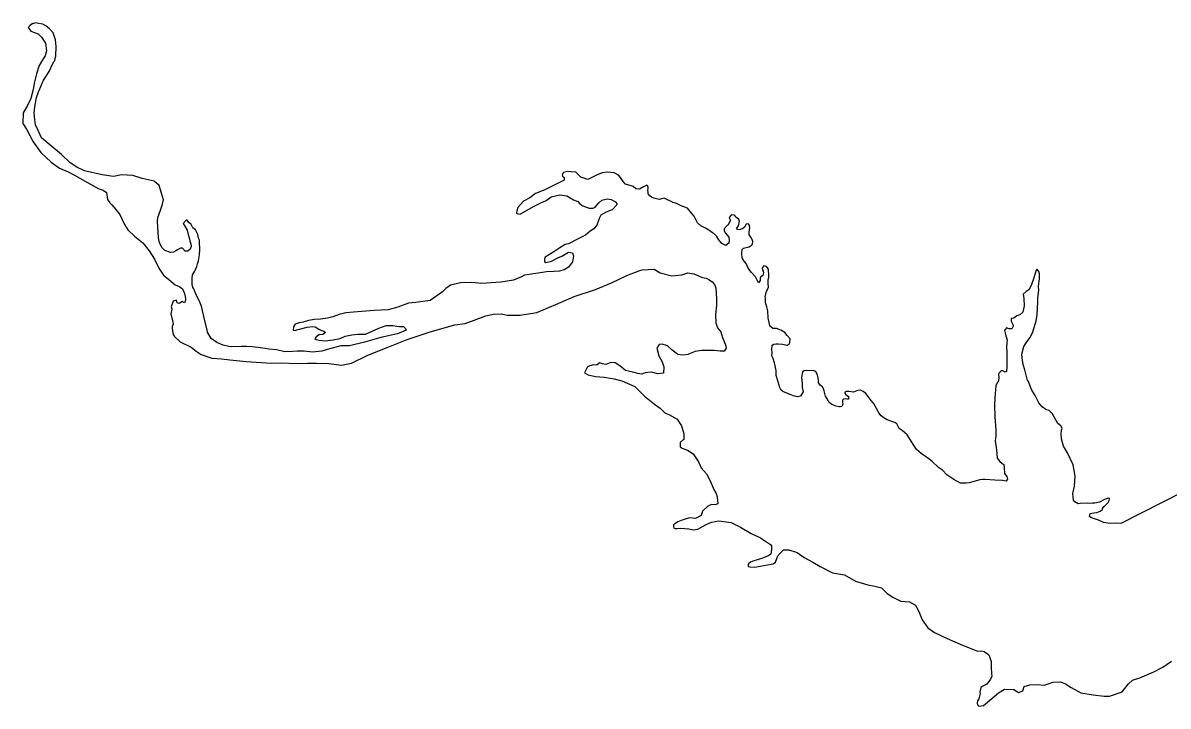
# Model space of a CAD drawing. Extents: x 31699 to 244310, y -8841 to 11474.
# Drawn here: x 92430.4 to 92810.4, y -4752 to -4525.2 of the extents above; entities that cross this region are included whole.
import ezdxf

# ---------------------------------------------------------------- set-up
doc = ezdxf.new("R2010")
doc.units = 0
doc.layers.add('R_Draft', color=7, linetype='Continuous')

msp = doc.modelspace()

# ---------------------------------------------------------------- linework, layer by layer
at = {"layer": 'R_Draft'}
for points in [[(92487.47, -4614.3), (92487.13, -4613.43), (92486.79, -4612.97), (92486.64, -4612.04), (92486.55, -4609.9), (92486.73, -4608.77), (92487.52, -4607.56), (92488.1, -4606.08), (92488.35, -4605.14), (92488.74, -4604.14), (92488.98, -4602.13), (92489.1, -4600.53), (92489.15, -4599.66), (92489.07, -4598.66), (92488.99, -4597.33), (92488.64, -4596.6), (92488.43, -4595.47), (92487.68, -4593.88), (92486.8, -4593.16), (92486.26, -4592.16), (92485.38, -4591.31), (92484.97, -4590.71), (92484.57, -4590.65), (92483.65, -4591.73), (92484.13, -4592.66), (92484.88, -4593.98), (92485.3, -4595.44), (92485.64, -4596.57), (92485.86, -4597.5), (92486.21, -4598.97), (92486.21, -4599.43), (92485.89, -4600.31), (92485.17, -4600.98), (92484.3, -4600.93), (92483.36, -4600), (92482.69, -4599.95), (92481.7, -4600.49), (92481.17, -4600.83), (92480.44, -4601.24), (92479.37, -4601.39), (92477.5, -4600.75), (92476.62, -4599.89), (92475.8, -4598.23), (92475.45, -4596.57), (92475.29, -4594.64), (92475.04, -4591.24), (92475.23, -4589.77), (92476.13, -4587.35), (92476.77, -4585.41), (92477.02, -4583.94), (92476.46, -4581.68), (92475.69, -4579.15), (92474.01, -4577.71), (92470, -4576.89), (92466.92, -4575.86), (92463.11, -4575.58), (92460.52, -4576.21), (92456.71, -4575.66), (92450.9, -4574.27), (92448.28, -4573.1), (92446.13, -4571.66), (92443.23, -4568.89), (92439.32, -4565.68), (92436.56, -4563.38), (92435.53, -4560.92), (92434.64, -4559), (92434.41, -4557.27), (92434.19, -4555.13), (92434.43, -4553), (92434.99, -4549.99), (92435.56, -4548.04), (92436.08, -4547.1), (92437.25, -4544.15), (92438.16, -4542.87), (92439.14, -4541.33), (92439.66, -4540.12), (92440.57, -4538.24), (92440.9, -4537.83), (92441.35, -4536.23), (92441.5, -4532.96), (92441.28, -4530.76), (92440.45, -4528.43), (92439.23, -4527.11), (92438.08, -4526.2), (92437.01, -4525.61), (92435.61, -4525.36), (92434.67, -4525.17), (92433.61, -4525.45), (92433.61, -4525.38), (92432.75, -4526.13), (92432.23, -4526.74), (92433.11, -4527.93), (92435.45, -4528.83), (92436.6, -4529.88), (92437.89, -4531.87), (92438.26, -4534.4), (92437.81, -4536.07), (92436.96, -4537.48), (92435.85, -4539.37), (92434.95, -4542.11), (92434.32, -4544.72)], [(92434.32, -4544.72), (92433.82, -4547.33), (92433.06, -4550.28), (92431.95, -4552.56), (92430.52, -4555.05), (92430.43, -4558.58), (92431.59, -4560.5), (92433.84, -4564.68), (92436.35, -4568.25), (92439.79, -4571.41), (92442.55, -4573.37), (92445.44, -4574.67), (92447.52, -4575.71), (92449.33, -4576.69), (92451.88, -4578.12), (92453.83, -4579.3), (92455.37, -4580.15), (92457.11, -4580.73), (92458.19, -4581.45), (92458.55, -4583.84), (92459.3, -4584.9), (92459.97, -4585.56), (92461.26, -4587.14), (92462.61, -4588.79), (92464.19, -4592.11), (92465.21, -4593.83), (92467.44, -4595.94), (92470.27, -4598.17), (92472.37, -4600.81), (92474.14, -4603.59), (92475.57, -4606.58), (92477.07, -4608.96), (92478.21, -4609.81), (92480.91, -4612.18), (92482.52, -4612.76), (92483.33, -4613.42), (92484.01, -4615.07), (92484.37, -4616.67), (92484.37, -4617.2), (92484.31, -4617.47), (92484.31, -4617.54), (92483.99, -4618.08), (92483.25, -4617.62), (92482.78, -4617.96), (92482.26, -4618.37), (92481.65, -4618.11), (92481.38, -4617.24), (92480.25, -4617.52), (92479.67, -4619.4), (92479.88, -4620.2), (92479.5, -4621.8), (92480.06, -4624.06), (92480.28, -4625.2), (92479.95, -4625.93), (92479.9, -4626.8), (92480.25, -4628.6), (92480.39, -4628.86), (92480.73, -4629.26), (92482.62, -4631.04), (92486.24, -4632.79), (92487.86, -4634.11), (92489.54, -4635.29), (92493.09, -4636.51), (92496.29, -4636.73), (92499.03, -4637.03), (92504.5, -4637.63), (92509.44, -4637.97), (92512.91, -4638.12), (92516.1, -4638.01), (92521.11, -4638.28), (92524.84, -4638.1), (92527.84, -4638.13), (92531.91, -4638.28), (92536.11, -4638.76), (92539.44, -4638.12), (92544.87, -4635.51), (92551.3, -4632.89), (92557.87, -4630.27), (92565.5, -4627.77), (92573.74, -4625.47), (92577.13, -4624.96), (92584.03, -4622.47), (92586.49, -4621.84), (92589.22, -4621.73), (92591.1, -4622.24), (92595.43, -4622.25), (92600.95, -4621.32), (92607.25, -4618.7), (92613.35, -4616.02), (92620.38, -4613.66), (92625.69, -4611.53), (92630.79, -4608.99), (92635.1, -4607.4), (92635.9, -4607.13), (92639.9, -4606.94), (92641.85, -4608.18), (92645.72, -4609.14), (92646.79, -4609.05), (92648.99, -4608.83), (92651.04, -4608.13), (92652.98, -4608.51)], [(92652.39, -4588.43), (92650.9, -4586.72), (92648.76, -4585.88), (92647.22, -4585.16), (92646.21, -4584.84), (92643.13, -4583.42), (92641.47, -4583.77), (92639.73, -4583.33), (92638.93, -4583.07), (92638.45, -4582.54), (92637.84, -4581.88), (92637.84, -4581.48), (92637.7, -4580.68), (92637.82, -4580.28), (92637.82, -4579.61), (92637.68, -4579.22), (92637.41, -4579.09), (92636.35, -4579.63), (92635.03, -4580.38), (92633.82, -4580.27), (92632.88, -4579.54), (92631.88, -4579.16), (92631.41, -4579.1), (92630.34, -4578.71), (92629.53, -4577.85), (92628.71, -4576.46), (92627.97, -4575.74), (92626.62, -4574.95), (92624.29, -4574.72), (92622.62, -4575), (92620.7, -4575.76), (92619.18, -4576.52), (92617.85, -4577.13), (92615.58, -4576.36), (92613.89, -4574.72), (92612.22, -4574.6), (92611.09, -4574.55), (92609.82, -4574.84), (92609.3, -4575.58), (92609.44, -4576.11), (92610.04, -4576.5), (92609.99, -4577.43), (92607.34, -4578.67), (92603.63, -4580.59), (92600.45, -4581.83), (92598.6, -4583.25), (92596.55, -4584.41), (92594.64, -4586.44), (92594.26, -4587.71), (92594.19, -4588.11), (92594.33, -4588.44), (92595.4, -4588.63), (92598.31, -4587.06), (92600.1, -4585.97), (92602.02, -4585.01), (92604.01, -4584.12), (92605.73, -4582.96), (92608.52, -4582.26), (92610.86, -4582.63), (92613.14, -4583.87), (92614.48, -4584.52), (92615.22, -4585.24), (92616.23, -4585.96), (92618.31, -4586.67), (92619.64, -4586.65), (92620.24, -4586.31), (92621.55, -4584.96), (92622.54, -4584.01), (92624.27, -4583.59), (92625.54, -4583.84), (92627.08, -4584.56), (92627.56, -4585.48), (92625.91, -4587.24), (92625.05, -4587.58), (92623.92, -4588), (92622.14, -4589.02), (92621.62, -4590.1), (92620.85, -4592.31), (92619.86, -4593.59), (92618.6, -4594.34), (92617.02, -4595.69), (92614.64, -4596.86), (92611.39, -4598.57), (92610.33, -4598.78), (92608.54, -4599.87), (92606.56, -4601.23), (92603.65, -4602.94), (92603.46, -4603.6), (92603.47, -4604.34), (92603.94, -4604.73), (92605.8, -4604.24), (92607.92, -4603.21), (92609.24, -4602.6), (92610.3, -4601.98), (92611.49, -4601.3), (92612.76, -4601.48), (92613.04, -4602.55), (92612.73, -4604.49), (92612.41, -4604.96), (92611.49, -4606.3), (92610.04, -4607.12)], [(92684.61, -4631.72), (92684.87, -4631.32), (92684.92, -4630.12), (92683.97, -4628.93), (92683.16, -4627.94), (92681.89, -4627.22), (92680.48, -4626.64), (92679.21, -4626.65), (92678.47, -4626), (92678.26, -4625.6), (92677.84, -4623.67), (92677.7, -4623.2), (92677.54, -4620.74), (92677.19, -4619.41), (92676.91, -4618.48), (92676.77, -4617.94), (92676.75, -4616.61), (92676.68, -4616.14), (92676.99, -4614.67), (92677.25, -4614.14), (92677.77, -4612.86), (92677.69, -4611.73), (92677.67, -4610.59), (92677.86, -4609.59), (92677.85, -4609.06), (92677.83, -4607.06), (92677.83, -4606.99), (92677.35, -4606.4), (92677.08, -4606), (92676.28, -4605.81), (92675.69, -4606.55), (92675.76, -4607.28), (92675.97, -4607.61), (92676.11, -4608.21), (92675.92, -4609.02), (92675.06, -4609.69), (92675.07, -4610.29), (92675.01, -4610.7), (92674.48, -4611.44), (92673.46, -4609.51), (92672.17, -4608), (92671.02, -4606.61), (92670.34, -4605.08), (92669.66, -4604.23), (92669.05, -4603.23), (92668.9, -4601.9), (92668.89, -4601.3), (92669.08, -4600.43), (92669.54, -4599.96), (92670.8, -4599.67), (92671.4, -4599.47), (92671.99, -4599.12), (92672.45, -4598.59), (92672.58, -4597.72), (92672.51, -4597.38), (92672.16, -4596.59), (92671.75, -4595.93), (92671.42, -4595.53), (92671.41, -4595.46), (92671.34, -4595.2), (92671.34, -4594.66), (92671.59, -4593.26), (92671.51, -4592.39), (92671.1, -4591.86), (92670.37, -4592.01), (92669.78, -4592.95), (92669.12, -4593.56), (92667.99, -4593.84), (92667.26, -4593.65), (92667.12, -4593.52), (92667.25, -4593.31), (92667.84, -4592.57), (92668.22, -4591.03), (92667.95, -4590.5), (92667.28, -4589.84), (92667.07, -4589.65), (92666.47, -4588.99), (92665.46, -4588.93), (92664.74, -4589.74), (92664.88, -4590.08), (92665.15, -4590.74), (92664.31, -4592.28), (92664.04, -4592.42), (92663.06, -4593.5), (92663.13, -4594.23), (92663.48, -4595.03), (92664.63, -4596.35), (92664.77, -4597.28), (92664.58, -4598.29), (92663.66, -4599.03), (92662.32, -4598.38), (92661.3, -4597.19), (92660.69, -4596.07), (92659.68, -4595.08), (92659.21, -4594.82), (92658, -4594.03), (92656.92, -4593.31), (92655.31, -4592.53), (92654.23, -4591.55), (92653.14, -4589.36), (92652.39, -4588.43)], [(92610.04, -4607.12), (92608.31, -4607.55), (92606.58, -4607.7), (92604.11, -4607.8), (92602.18, -4608.16), (92596.86, -4608.96), (92595.87, -4609.44), (92593.15, -4610.61), (92589.02, -4611.2), (92585.83, -4611.5), (92582.7, -4611.74), (92579.36, -4611.39), (92575.56, -4611.43), (92572.3, -4612.28), (92570.78, -4613.36), (92569.67, -4614.45), (92565.5, -4617.37), (92560.84, -4617.96), (92558.31, -4618.19), (92554.86, -4619.5), (92551.61, -4620.41), (92546.95, -4620.67), (92542.82, -4620.99), (92540.09, -4621.23), (92537.56, -4621.39), (92535.3, -4621.96), (92533.24, -4622.78), (92531.45, -4623.21), (92529.18, -4623.5), (92527.19, -4623.6), (92525.19, -4623.95), (92523.46, -4624.51), (92522.07, -4624.79), (92520.81, -4625.21), (92520.15, -4626.09), (92520.1, -4627.16), (92520.5, -4627.28), (92521.7, -4627), (92524.75, -4626.16), (92526.55, -4626.01), (92527.35, -4626.13), (92528.63, -4626.85), (92529.23, -4627.17), (92530.3, -4627.56), (92530.84, -4627.95), (92529.92, -4628.63), (92528.72, -4628.78), (92527.79, -4629.26), (92527.33, -4629.93), (92527.67, -4630.26), (92528.74, -4630.51), (92530.68, -4630.69), (92533.41, -4630.45), (92535.67, -4629.96), (92537.39, -4629.14), (92539.52, -4628.77), (92541.58, -4628.55), (92544.11, -4628.52), (92546.3, -4627.55), (92548.55, -4626.52), (92550.94, -4625.63), (92553.14, -4625.6), (92554.48, -4625.85), (92555.41, -4625.97), (92556.75, -4625.95), (92557.36, -4626.68), (92557.56, -4627.14), (92554.71, -4628.45), (92549.19, -4629.58), (92543.75, -4631.19), (92538.76, -4632.39), (92535.96, -4632.42), (92531.78, -4633.54), (92529.65, -4634.17), (92526.53, -4634.48), (92523.72, -4634.18), (92521.45, -4634.14), (92519.86, -4634.23), (92517.32, -4634.33), (92514.52, -4633.7), (92512.05, -4633.46), (92510.78, -4633.28), (92508.44, -4632.91), (92506.44, -4632.73), (92504.77, -4632.62), (92503.9, -4632.63), (92502.97, -4632.58), (92499.64, -4632.69), (92498.7, -4632.57), (92496.83, -4632.12), (92494.75, -4631.28), (92492.87, -4629.91), (92491.71, -4627.85), (92491.43, -4626.65), (92490.52, -4623.2), (92490.3, -4622.07), (92490.02, -4620.67), (92489.67, -4619.27), (92488.84, -4617.15), (92487.95, -4615.42), (92487.47, -4614.3)], [(92779.27, -4679.01), (92779.56, -4675.61), (92778.85, -4671.95), (92776.93, -4667.97), (92775.63, -4665.65), (92775, -4663.26), (92774.85, -4661.72), (92775.03, -4660.39), (92775.23, -4659.78), (92774.82, -4658.92), (92773.74, -4658.13), (92772.31, -4655.68), (92771.9, -4654.89), (92771.56, -4654.49), (92770.88, -4653.83), (92769.81, -4653.51), (92768.54, -4652.66), (92767.45, -4651.34), (92766.22, -4648.89), (92765, -4646.84), (92763.89, -4644.05), (92763.69, -4643.85), (92762.85, -4640.39), (92762.29, -4638.6), (92761.99, -4636.34), (92761.85, -4635.14), (92762.48, -4632.59), (92763.27, -4631.45), (92764.44, -4629.77), (92765.35, -4628.02), (92766.06, -4625.94), (92766.57, -4624.07), (92766.94, -4621.99), (92766.98, -4619.86), (92767.09, -4617.86), (92767.14, -4616.45), (92767.44, -4613.92), (92767.36, -4612.72), (92767.54, -4610.91), (92767.66, -4610.11), (92767.72, -4609.24), (92767.64, -4608.51), (92767.43, -4607.71), (92767.16, -4607.25), (92766.95, -4606.98), (92766.62, -4607.32), (92765.79, -4609.8), (92764.89, -4612.35), (92764.11, -4613.82), (92763.25, -4614.3), (92762.26, -4615.25), (92762.48, -4616.71), (92762.64, -4619.11), (92762.13, -4621.19), (92761.21, -4622.13), (92760.22, -4622.48), (92759.16, -4623.16), (92758.3, -4623.37), (92758.31, -4624.17), (92758.85, -4625.3), (92758.93, -4625.83), (92758.54, -4626.77), (92757.61, -4626.72), (92756.74, -4626.46), (92756.08, -4627.34), (92756.36, -4628.67), (92756.92, -4630.46), (92756.8, -4631.4), (92756.75, -4632.87), (92756.84, -4634.53), (92756.8, -4636.67), (92756.89, -4638.47), (92756.83, -4639.27), (92756.72, -4640.87), (92756.26, -4641.15), (92755.58, -4640.69), (92754.92, -4640.7), (92754.13, -4641.71), (92754.22, -4643.17), (92753.96, -4644.38), (92753.64, -4644.72), (92753.18, -4645.65), (92752.9, -4649.66), (92752.8, -4652.13), (92752.91, -4655.93), (92753.23, -4660.33), (92753.19, -4662.2), (92753.01, -4663.94), (92753.39, -4666.87), (92753.69, -4669.67), (92754.5, -4670.79), (92755.17, -4671.32), (92755.85, -4671.84), (92755.99, -4672.77), (92756.09, -4674.77), (92756.83, -4675.76), (92757.04, -4676.7), (92756.59, -4677.37), (92755.38, -4677.12), (92752.85, -4676.95), (92749.71, -4676.79)], [(92652.98, -4608.51), (92654.39, -4609.09), (92655.73, -4609.67), (92657.07, -4609.92), (92658.01, -4610.38), (92659.08, -4611.1), (92659.89, -4612.02), (92660.31, -4613.15), (92660.56, -4616.95), (92660.51, -4618.89), (92660.15, -4622.03), (92660.26, -4624.76), (92660.88, -4626.42), (92661.96, -4627.74), (92662.52, -4629.67), (92663.14, -4631.26), (92663.48, -4632.06), (92663.7, -4633.12), (92663.04, -4634.13), (92661.71, -4634.15), (92659.71, -4633.97), (92655.51, -4633.96), (92653.51, -4634.25), (92652.38, -4634.67), (92650.99, -4635.22), (92649.39, -4635.44), (92647.66, -4635.26), (92645.77, -4633.75), (92644.29, -4632.37), (92642.55, -4631.86), (92641.55, -4631.94), (92640.77, -4633.22), (92641.4, -4635.74), (92642.49, -4637.66), (92643.11, -4639.39), (92643, -4641.46), (92641.07, -4641.69), (92638.93, -4641.18), (92636.87, -4641.41), (92635.74, -4641.75), (92634.47, -4641.57), (92632.73, -4641.13), (92630.33, -4640.62), (92628.51, -4639.04), (92626.89, -4638), (92625.43, -4637.88), (92623.84, -4638.57), (92622.7, -4638.38), (92621.76, -4638), (92620.84, -4638.81), (92619.77, -4638.69), (92618.51, -4639.04), (92617.71, -4639.38), (92616.74, -4641.4), (92617.95, -4642.05), (92620.35, -4642.55), (92623.22, -4642.78), (92626.56, -4643.34), (92629.1, -4644.04), (92633.46, -4645.92), (92636.64, -4649.15), (92639.93, -4651.71), (92641.89, -4653.08), (92643.37, -4654.67), (92644.98, -4655.25), (92647.47, -4656.75), (92648.89, -4658.93), (92649.66, -4661.66), (92649.75, -4663.46), (92649.49, -4663.59), (92648.5, -4664.47), (92648.45, -4665.88), (92649.12, -4666.33), (92650.86, -4666.98), (92652.81, -4668.22), (92654.51, -4670.94), (92655.4, -4672.86), (92657.23, -4674.9), (92658.46, -4677.22), (92659.63, -4680.14), (92660.45, -4681.4), (92660.73, -4682.53), (92660.96, -4684.8), (92659.96, -4685.14), (92658.83, -4685.02), (92657.63, -4685.64), (92655.92, -4687.33), (92655.41, -4688.74), (92653.62, -4689.69), (92651.62, -4689.45), (92649.82, -4690.08), (92648.83, -4690.42), (92647.7, -4690.77), (92646.64, -4691.59), (92646.31, -4691.86), (92646.32, -4692.46), (92646.46, -4692.92), (92646.8, -4693.05), (92647.46, -4693.04), (92648.73, -4692.89), (92651.33, -4693.19)], [(92749.71, -4676.79), (92748.91, -4676.8), (92747.91, -4676.88), (92744.39, -4677.92), (92743.33, -4677.94), (92741.46, -4678.03), (92739.25, -4676.72), (92736.96, -4675.22), (92735.47, -4673.7), (92734.2, -4672.78), (92732.04, -4670.74), (92730.96, -4669.96), (92728.47, -4668.19), (92726.85, -4666.81), (92725.36, -4664.42), (92723.79, -4661.98), (92723.05, -4661.25), (92722.11, -4660.53), (92721.1, -4659.88), (92720.41, -4658.28), (92719.74, -4657.82), (92717.13, -4656.99), (92716.05, -4656.34), (92715.11, -4655.62), (92714.43, -4654.62), (92713.61, -4653.23), (92712.59, -4651.38), (92711.85, -4650.59), (92710.9, -4649.2), (92710.08, -4648.27), (92709.21, -4647.55), (92708.34, -4647.16), (92707.54, -4647.17), (92707.07, -4647.31), (92705.94, -4647.73), (92704.54, -4647.54), (92703.54, -4647.56), (92703.15, -4647.76), (92703.08, -4648.1), (92703.29, -4648.43), (92703.83, -4648.89), (92704.3, -4649.22), (92704.38, -4650.08), (92703.84, -4650.09), (92703.31, -4649.96), (92702.71, -4650.1), (92702.31, -4650.38), (92702.39, -4650.98), (92702.4, -4651.91), (92702.07, -4652.51), (92701.67, -4652.65), (92701.27, -4652.66), (92700.27, -4652.4), (92698.8, -4651.82), (92697.92, -4651.17), (92697.24, -4650.04), (92696.7, -4649.05), (92696.41, -4647.78), (92696.21, -4647.38), (92695.93, -4646.32), (92695.59, -4645.92), (92694.98, -4645.47), (92694.44, -4644.81), (92694.38, -4644.81), (92694.36, -4643.81), (92694.29, -4643.14), (92694.15, -4642.54), (92694.01, -4642.14), (92693.53, -4640.88), (92692.65, -4640.56), (92691.52, -4640.71), (92690.52, -4640.59), (92689.66, -4640.66), (92689.06, -4641.07), (92688.75, -4642.81), (92688.91, -4644.94), (92688.99, -4646.21), (92689.28, -4647.67), (92688.43, -4649.09), (92687.57, -4649.3), (92686.43, -4649.11), (92685.16, -4648.66), (92682.54, -4647.56), (92682.14, -4647.16), (92681.73, -4646.7), (92681.53, -4646.24), (92680.9, -4644.04), (92680.34, -4642.25), (92680.32, -4640.58), (92679.76, -4638.05), (92679.34, -4636.59), (92678.93, -4635.73), (92679.05, -4634.66), (92678.9, -4633.66), (92678.95, -4632.13), (92679.61, -4631.79), (92680.34, -4631.71), (92680.94, -4631.77), (92682.41, -4631.88), (92683.95, -4632.2), (92684.61, -4631.72)], [(92814.96, -4681.09), (92794.63, -4691.36), (92792.89, -4691.25), (92791.29, -4691.34), (92788.89, -4691.1), (92787.28, -4690.32), (92785.94, -4689.8), (92784.74, -4689.35), (92784.27, -4689.02), (92784.45, -4688.09), (92785.72, -4687.8), (92786.71, -4687.72), (92787.78, -4687.31), (92788.57, -4686.77), (92788.63, -4686.37), (92789.02, -4685.76), (92789.55, -4685.29), (92790.08, -4684.88), (92790.47, -4684.41), (92790.8, -4683.74), (92790.86, -4683.13), (92790.52, -4682.94), (92789.26, -4683.42), (92787.6, -4684.31), (92786.08, -4684.6), (92785.28, -4684.61), (92784.14, -4684.69), (92783.54, -4684.63), (92781.14, -4684.79), (92780.54, -4684.8), (92779.4, -4684.15), (92779, -4683.62), (92778.77, -4681.42), (92779.27, -4679.01)], [(92651.33, -4693.19), (92652.8, -4693.44), (92654.33, -4693.22), (92657.11, -4691.72), (92658.9, -4690.96), (92661.29, -4690.46), (92665.37, -4691.01), (92668.45, -4692.57), (92672.08, -4694.66), (92675.16, -4696.09), (92678.46, -4698.32), (92678.73, -4698.78), (92678.81, -4699.98), (92678.57, -4701.52), (92677.71, -4702.06), (92676.18, -4702.75), (92674.52, -4703.37), (92672.93, -4703.79), (92671.8, -4704.27), (92671.27, -4704.61), (92670.95, -4705.08), (92671.02, -4705.28), (92671.09, -4705.62), (92671.56, -4705.81), (92673.16, -4705.86), (92675.02, -4705.5), (92677.41, -4705.07), (92679.34, -4704.78), (92680.13, -4704.17), (92680.91, -4702.09), (92681.76, -4701.14), (92682.75, -4700.13), (92684.55, -4700.11), (92687.29, -4701.01), (92689.65, -4702.71), (92692.47, -4704.21), (92694.95, -4705.64), (92699.04, -4707.73), (92702.99, -4708.41), (92706.68, -4710.56), (92710.7, -4711.78), (92713.1, -4712.22), (92715.31, -4712.79), (92717.13, -4714.57), (92719.08, -4715.88), (92721.7, -4717.11), (92724.57, -4717.41), (92726.58, -4718.45), (92727.61, -4720.64), (92728.77, -4723.36), (92730.61, -4726.07), (92732.83, -4727.58), (92737.05, -4729.59), (92741.34, -4731.4), (92747.17, -4733.8), (92748.37, -4733.65), (92749.37, -4733.84), (92750.72, -4734.82), (92751.06, -4735.48), (92751.68, -4737.14), (92751.64, -4739.21), (92751.73, -4741.21), (92751.88, -4742.01), (92751.42, -4743.08), (92750.18, -4744.7), (92748.92, -4745.38), (92748.19, -4745.79), (92747.94, -4747.26), (92748.02, -4747.8), (92747.51, -4749.54), (92747.12, -4750.21), (92747.06, -4751.01), (92747.13, -4751.54), (92747.61, -4752.01), (92749.14, -4751.79), (92751.91, -4749.48), (92754.08, -4747.59), (92756.07, -4746.43), (92759.2, -4746.52), (92760.07, -4747.04), (92760.68, -4747.44), (92762.14, -4746.88), (92762.59, -4745.48), (92764.51, -4744.92), (92767.18, -4744.88), (92769.25, -4745.06), (92770.91, -4744.5), (92772.1, -4744.02), (92774.63, -4743.99), (92776.37, -4744.57), (92778.19, -4745.81), (92781.41, -4747.64), (92785.49, -4748.25), (92789.16, -4748.67), (92790.89, -4748.65), (92795.14, -4747.26), (92797.17, -4744.63), (92798.56, -4743.35), (92800.95, -4742.65), (92805.65, -4740.59), (92808.57, -4739.08)], [(92808.57, -4739.08), (92811.48, -4737.11)]]:
    msp.add_lwpolyline(points, dxfattribs=at)

doc.saveas('drawing.dxf')
